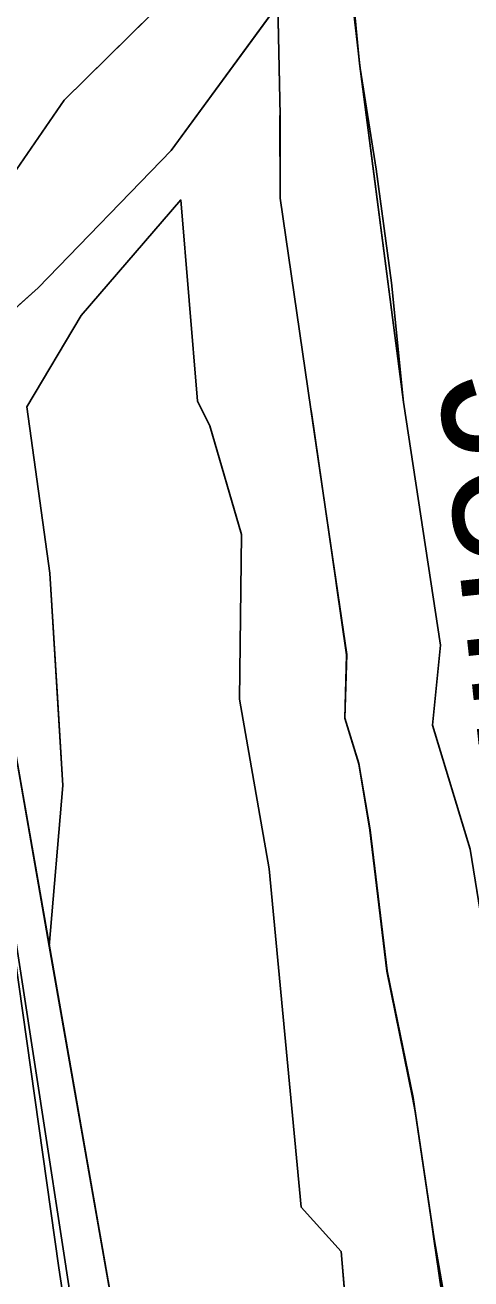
# Model space of a CAD drawing. Extents: x -662620 to -656370, y -1067090 to -1062990.
# Drawn here: x -657653.4 to -657603.6, y -1064274.2 to -1064134.1 of the extents above; entities that cross this region are included whole.
import ezdxf

# ---------------------------------------------------------------- set-up
doc = ezdxf.new("R2010")
doc.units = 0
for name, color, linetype in [('LOKÁLNÍ_BIOCENTRUM_-_NAVRŽENÝ', 7, 'Continuous'), ('ORNÁ_PŮDA_-_STÁVAJÍCÍ', 7, 'Continuous'), ('OSTATNÍ_PLOCHA_-_STÁVAJÍCÍ', 7, 'Continuous'), ('POPIS_-_VODNÍ_TOK', 7, 'Continuous'), ('TRVALÝ_TRÁVNÍ_POROST_-_NAVRŽENÝ', 7, 'Continuous'), ('Trvalý_trávní_porost_-_stávající', 7, 'Continuous'), ('VODNÍ_PLOCHA_-_STÁVAJÍCÍ', 7, 'Continuous'), ('ZELEZNICNI_TRAT', 7, 'Continuous')]:
    doc.layers.add(name, color=color, linetype=linetype)

msp = doc.modelspace()

# ---------------------------------------------------------------- linework, layer by layer
at = {"layer": 'LOKÁLNÍ_BIOCENTRUM_-_NAVRŽENÝ'}
msp.add_lwpolyline([(-657599.88, -1064456.92), (-657604.79, -1064460.23), (-657604.8, -1064460.24), (-657604.81, -1064460.24), (-657608.04, -1064462.42), (-657613.91, -1064466.39), (-657621.65, -1064417.44), (-657625.68, -1064414.77), (-657640.75, -1064331.89), (-657649.64, -1064273.01), (-657659.91, -1064200.4), (-657666.95, -1064173.53), (-657669.68, -1064163.71), (-657678.97, -1064105.26), (-657682.09, -1064081.59), (-657682.98, -1064074.34), (-657685.84, -1064054.31), (-657692.49, -1064013.17)], dxfattribs=at)
at = {"layer": 'ORNÁ_PŮDA_-_STÁVAJÍCÍ'}
for p, q in [((-657616.04, -1064138.34), (-657618.62, -1064111.42)), ((-657615.97, -1064138.86), (-657616.04, -1064138.34)), ((-657614.18, -1064150.17), (-657615.97, -1064138.86)), ((-657612.45, -1064162.86), (-657614.18, -1064150.17)), ((-657647.13, -1064166.52), (-657636.02, -1064153.61)), ((-657636.02, -1064153.61), (-657634.15, -1064176.09)), ((-657611.2, -1064175.52), (-657612.45, -1064162.86)), ((-657653.21, -1064176.72), (-657647.13, -1064166.52)), ((-657611.11, -1064176.22), (-657611.2, -1064175.52)), ((-657650.65, -1064195.34), (-657653.21, -1064176.72)), ((-657634.15, -1064176.09), (-657632.75, -1064178.88)), ((-657606.99, -1064203.4), (-657611.11, -1064176.22)), ((-657632.75, -1064178.88), (-657629.22, -1064191.01)), ((-657629.22, -1064191.01), (-657629.46, -1064209.43)), ((-657649.79, -1064209.19), (-657650.65, -1064195.34)), ((-657607.9, -1064212.33), (-657606.99, -1064203.4)), ((-657649.18, -1064219.06), (-657649.79, -1064209.19)), ((-657629.46, -1064209.43), (-657626.14, -1064228.38)), ((-657603.68, -1064226.19), (-657607.9, -1064212.33)), ((-657650.71, -1064237.02), (-657649.18, -1064219.06)), ((-657593.41, -1064290), (-657603.68, -1064226.19)), ((-657626.14, -1064228.38), (-657622.54, -1064266.2)), ((-657639.61, -1064300.2), (-657650.71, -1064237.02)), ((-657622.54, -1064266.2), (-657618.09, -1064271.18)), ((-657618.09, -1064271.18), (-657615.8, -1064297.73))]:
    msp.add_line(p, q, dxfattribs=at)
for points in [[(-657593.41, -1064290), (-657603.68, -1064226.19), (-657607.9, -1064212.33), (-657606.99, -1064203.4), (-657611.11, -1064176.22), (-657611.2, -1064175.52), (-657612.45, -1064162.86), (-657614.18, -1064150.17), (-657615.97, -1064138.86), (-657616.04, -1064138.34), (-657618.62, -1064111.42), (-657618.62, -1064111.39), (-657624.59, -1064064.4), (-657624.67, -1064063.49), (-657625.5, -1064054.42), (-657628.24, -1064049.37), (-657628.28, -1064049.33), (-657631.29, -1064045.65), (-657632.41, -1064044.28), (-657632.41, -1064044.28), (-657632.79, -1064038.99), (-657630.04, -1064029.88), (-657630.46, -1064025.62), (-657633.58, -1064017.56)], [(-657620.73, -1064416.61), (-657639.61, -1064300.2), (-657650.71, -1064237.02), (-657649.18, -1064219.06), (-657649.79, -1064209.19), (-657650.65, -1064195.34), (-657653.21, -1064176.72), (-657647.13, -1064166.52), (-657636.02, -1064153.61), (-657634.15, -1064176.09), (-657632.75, -1064178.88), (-657629.22, -1064191.01), (-657629.46, -1064209.43), (-657626.14, -1064228.38), (-657622.54, -1064266.2), (-657618.09, -1064271.18), (-657615.8, -1064297.73), (-657613.31, -1064319.88), (-657608.35, -1064345.41), (-657606.16, -1064359.08)]]:
    msp.add_lwpolyline(points, dxfattribs=at)
at = {"layer": 'OSTATNÍ_PLOCHA_-_STÁVAJÍCÍ'}
for p, q in [((-657637.08, -1064148.08), (-657625.22, -1064131.86)), ((-657637.08, -1064148.08), (-657625.22, -1064131.86)), ((-657625.16, -1064131.82), (-657624.92, -1064144.12)), ((-657625.16, -1064131.82), (-657624.92, -1064144.12)), ((-657624.92, -1064144.14), (-657624.93, -1064144.17)), ((-657624.92, -1064144.14), (-657624.93, -1064144.17)), ((-657624.93, -1064144.17), (-657624.9, -1064153.42)), ((-657624.93, -1064144.17), (-657624.9, -1064153.42)), ((-657624.92, -1064144.12), (-657624.92, -1064144.14)), ((-657624.92, -1064144.12), (-657624.92, -1064144.14)), ((-657651.96, -1064163.42), (-657637.08, -1064148.08)), ((-657651.96, -1064163.42), (-657637.08, -1064148.08)), ((-657636.02, -1064153.61), (-657647.13, -1064166.52)), ((-657636.02, -1064153.61), (-657647.13, -1064166.52)), ((-657634.15, -1064176.09), (-657636.02, -1064153.61)), ((-657634.15, -1064176.09), (-657636.02, -1064153.61)), ((-657624.9, -1064153.42), (-657621.49, -1064177)), ((-657624.9, -1064153.42), (-657621.49, -1064177)), ((-657663.83, -1064174.08), (-657651.96, -1064163.42)), ((-657663.83, -1064174.08), (-657651.96, -1064163.42)), ((-657647.13, -1064166.52), (-657653.21, -1064176.72)), ((-657647.13, -1064166.52), (-657653.21, -1064176.72)), ((-657653.21, -1064176.72), (-657650.65, -1064195.34)), ((-657653.21, -1064176.72), (-657650.65, -1064195.34)), ((-657632.75, -1064178.88), (-657634.15, -1064176.09)), ((-657632.75, -1064178.88), (-657634.15, -1064176.09)), ((-657621.49, -1064177), (-657621.42, -1064177.37)), ((-657621.49, -1064177), (-657621.42, -1064177.37)), ((-657621.42, -1064177.37), (-657618.67, -1064196.16)), ((-657621.42, -1064177.37), (-657618.67, -1064196.16)), ((-657629.22, -1064191.01), (-657632.75, -1064178.88)), ((-657629.22, -1064191.01), (-657632.75, -1064178.88)), ((-657629.46, -1064209.43), (-657629.22, -1064191.01)), ((-657629.46, -1064209.43), (-657629.22, -1064191.01)), ((-657650.65, -1064195.34), (-657649.18, -1064219.06)), ((-657650.65, -1064195.34), (-657649.18, -1064219.06)), ((-657618.67, -1064196.16), (-657618.64, -1064196.45)), ((-657618.67, -1064196.16), (-657618.64, -1064196.45)), ((-657618.64, -1064196.45), (-657617.49, -1064204.45)), ((-657618.64, -1064196.45), (-657617.49, -1064204.45)), ((-657656.35, -1064204.92), (-657639.61, -1064300.2)), ((-657650.71, -1064237.02), (-657656.35, -1064204.92)), ((-657656.35, -1064204.92), (-657639.61, -1064300.2)), ((-657650.71, -1064237.02), (-657656.35, -1064204.92)), ((-657617.49, -1064204.45), (-657617.69, -1064211.56)), ((-657617.49, -1064204.45), (-657617.69, -1064211.56)), ((-657626.14, -1064228.38), (-657629.46, -1064209.43)), ((-657626.14, -1064228.38), (-657629.46, -1064209.43)), ((-657617.69, -1064211.56), (-657616.13, -1064216.64)), ((-657617.69, -1064211.56), (-657616.13, -1064216.64)), ((-657616.13, -1064216.64), (-657614.89, -1064224.05)), ((-657616.13, -1064216.64), (-657614.89, -1064224.05)), ((-657649.18, -1064219.06), (-657650.71, -1064237.02)), ((-657649.18, -1064219.06), (-657650.71, -1064237.02)), ((-657614.89, -1064224.05), (-657612.99, -1064239.82)), ((-657614.89, -1064224.05), (-657612.99, -1064239.82)), ((-657622.54, -1064266.2), (-657626.14, -1064228.38)), ((-657622.54, -1064266.2), (-657626.14, -1064228.38)), ((-657612.99, -1064239.82), (-657610.11, -1064253.97)), ((-657612.99, -1064239.82), (-657610.11, -1064253.97)), ((-657610.11, -1064253.97), (-657609.82, -1064255.52)), ((-657610.11, -1064253.97), (-657609.82, -1064255.52)), ((-657609.82, -1064255.52), (-657608.05, -1064267.32)), ((-657609.82, -1064255.52), (-657608.05, -1064267.32)), ((-657618.09, -1064271.18), (-657622.54, -1064266.2)), ((-657618.09, -1064271.18), (-657622.54, -1064266.2)), ((-657608.05, -1064267.32), (-657607.75, -1064269.76)), ((-657608.05, -1064267.32), (-657607.75, -1064269.76)), ((-657607.75, -1064269.76), (-657605.86, -1064282.46)), ((-657607.75, -1064269.76), (-657605.86, -1064282.46)), ((-657615.8, -1064297.73), (-657618.09, -1064271.18)), ((-657615.8, -1064297.73), (-657618.09, -1064271.18))]:
    msp.add_line(p, q, dxfattribs=at)
for points in [[(-657606.16, -1064359.08), (-657608.35, -1064345.41), (-657613.31, -1064319.88), (-657615.8, -1064297.73), (-657618.09, -1064271.18), (-657622.54, -1064266.2), (-657626.14, -1064228.38), (-657629.46, -1064209.43), (-657629.22, -1064191.01), (-657632.75, -1064178.88), (-657634.15, -1064176.09), (-657636.02, -1064153.61), (-657647.13, -1064166.52), (-657653.21, -1064176.72), (-657650.65, -1064195.34), (-657649.18, -1064219.06), (-657650.71, -1064237.02), (-657656.35, -1064204.92), (-657663.83, -1064174.08), (-657651.96, -1064163.42), (-657637.08, -1064148.08), (-657625.22, -1064131.86)], [(-657606.16, -1064359.08), (-657608.35, -1064345.41), (-657613.31, -1064319.88), (-657615.8, -1064297.73), (-657618.09, -1064271.18), (-657622.54, -1064266.2), (-657626.14, -1064228.38), (-657629.46, -1064209.43), (-657629.22, -1064191.01), (-657632.75, -1064178.88), (-657634.15, -1064176.09), (-657636.02, -1064153.61), (-657647.13, -1064166.52), (-657653.21, -1064176.72), (-657650.65, -1064195.34), (-657649.18, -1064219.06), (-657650.71, -1064237.02), (-657656.35, -1064204.92), (-657663.83, -1064174.08), (-657651.96, -1064163.42), (-657637.08, -1064148.08), (-657625.22, -1064131.86)], [(-657625.16, -1064131.82), (-657624.92, -1064144.12), (-657624.92, -1064144.14), (-657624.93, -1064144.17), (-657624.9, -1064153.42), (-657621.49, -1064177), (-657621.42, -1064177.37), (-657618.67, -1064196.16), (-657618.64, -1064196.45), (-657617.49, -1064204.45), (-657617.69, -1064211.56), (-657616.13, -1064216.64), (-657614.89, -1064224.05), (-657612.99, -1064239.82), (-657610.11, -1064253.97), (-657609.82, -1064255.52), (-657608.05, -1064267.32), (-657607.75, -1064269.76), (-657605.86, -1064282.46), (-657603.28, -1064295.7)], [(-657625.16, -1064131.82), (-657624.92, -1064144.12), (-657624.92, -1064144.14), (-657624.93, -1064144.17), (-657624.9, -1064153.42), (-657621.49, -1064177), (-657621.42, -1064177.37), (-657618.67, -1064196.16), (-657618.64, -1064196.45), (-657617.49, -1064204.45), (-657617.69, -1064211.56), (-657616.13, -1064216.64), (-657614.89, -1064224.05), (-657612.99, -1064239.82), (-657610.11, -1064253.97), (-657609.82, -1064255.52), (-657608.05, -1064267.32), (-657607.75, -1064269.76), (-657605.86, -1064282.46), (-657603.28, -1064295.7)], [(-657617.7, -1064544.78), (-657624, -1064511.25), (-657626.43, -1064501.64), (-657626.88, -1064500.06), (-657626.88, -1064500.06), (-657626.89, -1064500.04), (-657628.14, -1064495.6), (-657628.95, -1064482.29), (-657629.35, -1064462.83), (-657637.83, -1064407.27), (-657653.61, -1064302.57), (-657672.42, -1064183.62), (-657671.36, -1064182.24), (-657666.53, -1064176.95), (-657664.19, -1064174.4), (-657663.83, -1064174.08), (-657656.35, -1064204.92), (-657639.61, -1064300.2), (-657620.73, -1064416.61), (-657612.83, -1064463.2), (-657614.85, -1064483.25), (-657614.24, -1064493.94), (-657608.11, -1064543.91)], [(-657617.7, -1064544.78), (-657624, -1064511.25), (-657626.43, -1064501.64), (-657626.88, -1064500.06), (-657626.88, -1064500.06), (-657626.89, -1064500.04), (-657628.14, -1064495.6), (-657628.95, -1064482.29), (-657629.35, -1064462.83), (-657637.83, -1064407.27), (-657653.61, -1064302.57), (-657672.42, -1064183.62), (-657671.36, -1064182.24), (-657666.53, -1064176.95), (-657664.19, -1064174.4), (-657663.83, -1064174.08), (-657656.35, -1064204.92), (-657639.61, -1064300.2), (-657620.73, -1064416.61), (-657612.83, -1064463.2), (-657614.85, -1064483.25), (-657614.24, -1064493.94), (-657608.11, -1064543.91)]]:
    msp.add_lwpolyline(points, dxfattribs=at)
at = {"layer": 'TRVALÝ_TRÁVNÍ_POROST_-_NAVRŽENÝ'}
for points in [[(-657574.64, -1064426.96), (-657589.04, -1064331.82), (-657593.41, -1064290), (-657603.68, -1064226.19), (-657607.9, -1064212.33), (-657606.99, -1064203.4), (-657611.11, -1064176.22), (-657615.97, -1064138.86), (-657624.67, -1064063.49), (-657625.5, -1064054.42), (-657628.24, -1064049.37), (-657631.29, -1064045.65), (-657632.79, -1064038.99), (-657630.04, -1064029.88), (-657630.46, -1064025.62), (-657633.58, -1064017.56)], [(-657621.65, -1064417.44), (-657639.61, -1064300.2), (-657650.71, -1064237.02), (-657649.18, -1064219.06), (-657649.79, -1064209.19), (-657650.65, -1064195.34), (-657653.21, -1064176.72), (-657647.13, -1064166.52), (-657636.02, -1064153.61), (-657634.15, -1064176.09), (-657632.75, -1064178.88), (-657629.22, -1064191.01), (-657629.46, -1064209.43), (-657626.14, -1064228.38), (-657622.54, -1064266.2), (-657618.09, -1064271.18), (-657615.8, -1064297.73), (-657613.31, -1064319.88), (-657608.35, -1064345.41), (-657606.16, -1064359.08)]]:
    msp.add_lwpolyline(points, dxfattribs=at)
at = {"layer": 'Trvalý_trávní_porost_-_stávající'}
for p, q in [((-657631.57, -1064125.19), (-657649.05, -1064142.47)), ((-657649.05, -1064142.47), (-657655.2, -1064151.38))]:
    msp.add_line(p, q, dxfattribs=at)
msp.add_lwpolyline([(-657641.75, -1064018.37), (-657639.62, -1064030.02), (-657641.65, -1064034.63), (-657642.15, -1064051.2), (-657637.84, -1064054.44), (-657634.08, -1064064.41), (-657634.28, -1064074.51), (-657632.05, -1064088.95), (-657633.23, -1064100.22), (-657632.5, -1064104.7), (-657630.51, -1064107.04), (-657629.54, -1064117.07), (-657631.57, -1064125.19), (-657649.05, -1064142.47), (-657655.2, -1064151.38), (-657658.74, -1064157.94), (-657665.3, -1064168.02), (-657667, -1064161), (-657678.39, -1064088.19), (-657681.5, -1064068.51), (-657687.99, -1064031.89), (-657692.71, -1063990.17)], dxfattribs=at)
at = {"layer": 'VODNÍ_PLOCHA_-_STÁVAJÍCÍ'}
for p, q in [((-657618.62, -1064111.39), (-657616.04, -1064138.34)), ((-657649.05, -1064142.47), (-657631.57, -1064125.19)), ((-657625.16, -1064131.78), (-657637.08, -1064148.08)), ((-657624.92, -1064144.14), (-657625.16, -1064131.78)), ((-657616.04, -1064138.34), (-657611.11, -1064176.22)), ((-657655.2, -1064151.38), (-657649.05, -1064142.47)), ((-657624.89, -1064153.4), (-657624.92, -1064144.14)), ((-657637.08, -1064148.08), (-657651.96, -1064163.42)), ((-657621.48, -1064176.98), (-657624.89, -1064153.4)), ((-657651.96, -1064163.42), (-657663.83, -1064174.08)), ((-657617.46, -1064204.43), (-657621.48, -1064176.98)), ((-657611.11, -1064176.22), (-657606.99, -1064203.4)), ((-657606.99, -1064203.4), (-657607.9, -1064212.33)), ((-657617.67, -1064211.54), (-657617.46, -1064204.43)), ((-657616.1, -1064216.63), (-657617.67, -1064211.54)), ((-657607.9, -1064212.33), (-657603.68, -1064226.19)), ((-657614.86, -1064224.03), (-657616.1, -1064216.63)), ((-657612.94, -1064239.8), (-657614.86, -1064224.03)), ((-657603.68, -1064226.19), (-657593.41, -1064290)), ((-657610.06, -1064253.95), (-657612.94, -1064239.8)), ((-657607.69, -1064269.74), (-657610.06, -1064253.95)), ((-657603.22, -1064295.69), (-657607.69, -1064269.74))]:
    msp.add_line(p, q, dxfattribs=at)
for points in [[(-657636.03, -1064011.45), (-657630.48, -1064025.61), (-657630.07, -1064029.84), (-657632.82, -1064038.95), (-657632.44, -1064044.24), (-657628.28, -1064049.33), (-657625.53, -1064054.39), (-657624.71, -1064063.46), (-657618.62, -1064111.39), (-657616.04, -1064138.34), (-657611.11, -1064176.22), (-657606.99, -1064203.4), (-657607.9, -1064212.33), (-657603.68, -1064226.19), (-657593.41, -1064290), (-657589.04, -1064331.82), (-657573.03, -1064438.37), (-657577.58, -1064444.05), (-657576.71, -1064448.62), (-657575.37, -1064454.26), (-657573.86, -1064459.47), (-657575.87, -1064471.98), (-657571.61, -1064477.47), (-657565.33, -1064523.29)], [(-657603.22, -1064295.69), (-657607.69, -1064269.74), (-657610.06, -1064253.95), (-657612.94, -1064239.8), (-657614.86, -1064224.03), (-657616.1, -1064216.63), (-657617.67, -1064211.54), (-657617.46, -1064204.43), (-657621.48, -1064176.98), (-657624.89, -1064153.4), (-657624.92, -1064144.14), (-657625.16, -1064131.78), (-657629.54, -1064117.07), (-657630.51, -1064107.04), (-657632.5, -1064104.7), (-657633.23, -1064100.22), (-657632.05, -1064088.95), (-657634.28, -1064074.51), (-657634.08, -1064064.41), (-657637.84, -1064054.44), (-657642.15, -1064051.2), (-657641.65, -1064034.63), (-657639.62, -1064030.02), (-657641.75, -1064018.37)]]:
    msp.add_lwpolyline(points, dxfattribs=at)
msp.add_lwpolyline([(-657665.3, -1064168.02), (-657658.74, -1064157.94), (-657655.2, -1064151.38), (-657649.05, -1064142.47), (-657631.57, -1064125.19), (-657629.54, -1064117.07), (-657625.16, -1064131.78), (-657637.08, -1064148.08), (-657651.96, -1064163.42), (-657663.83, -1064174.08)], close=True, dxfattribs=at)
at = {"layer": 'ZELEZNICNI_TRAT'}
msp.add_lwpolyline([(-657872.38, -1063291.69), (-657828.75, -1063414.86), (-657720.97, -1063804.91), (-657620.89, -1064454.14), (-657561.87, -1064849.33), (-657551.61, -1064885.25), (-657531.08, -1064926.31), (-657284.73, -1065177.79), (-657212.15, -1065234.34), (-657115.62, -1065283.84), (-656952.27, -1065447.19), (-656874.3, -1065541.24), (-656849.55, -1065584.55), (-656835.94, -1065627.87), (-656828.52, -1065720.68), (-656823.57, -1065776.37), (-656803.76, -1065839.48), (-656761.69, -1065901.36), (-656706, -1065957.05), (-656650.31, -1066005.31), (-656571.11, -1066127.83), (-656465.92, -1066292.42), (-656439.93, -1066344.39), (-656370.02, -1066540.15)], dxfattribs=at)

# ---------------------------------------------------------------- texts
at = {"layer": 'POPIS_-_VODNÍ_TOK'}
msp.add_text('Jeníkovický p.', height=15, rotation=276.2548, dxfattribs=at).set_placement((-657607.2, -1064173.74))

doc.saveas('drawing.dxf')
